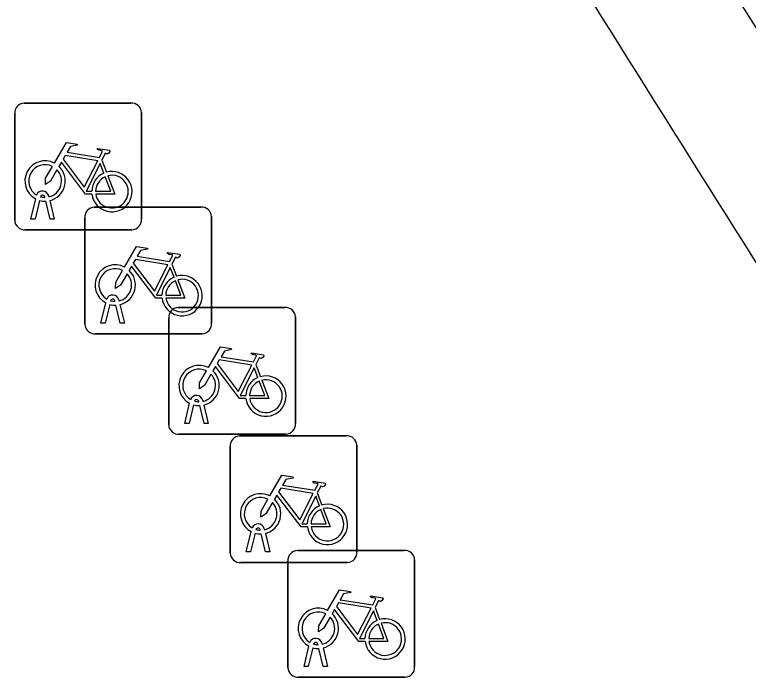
# Model space of a CAD drawing. Extents: x 160377 to 161131, y 383938 to 384853.
# Drawn here: x 161069.91 to 161075.69, y 384411.89 to 384417.15 of the extents above; entities that cross this region are included whole.
import ezdxf

# ---------------------------------------------------------------- set-up
doc = ezdxf.new("R2010")
doc.units = 0
for name, color, linetype in [('IMGEO_Fietsenrek', 7, 'Continuous'), ('IMGEO_Fietspad_gesloten', 7, 'Continuous'), ('IMGEO_Fietspad_open', 7, 'Continuous'), ('IMGEO_Voetpad_open', 7, 'Continuous')]:
    doc.layers.add(name, color=color, linetype=linetype)

msp = doc.modelspace()

# ---------------------------------------------------------------- linework, layer by layer
at = {"layer": 'IMGEO_Fietsenrek'}
for p, q in [((161069.9849, 384416.4535), (161070.8258, 384416.4535)), ((161070.8258, 384416.4535), (161069.9849, 384416.4535)), ((161069.9105, 384415.5289), (161069.9105, 384416.3698)), ((161069.9105, 384416.3698), (161069.9105, 384415.5289)), ((161070.9095, 384416.3791), (161070.9095, 384415.5382)), ((161070.9095, 384415.5382), (161070.9095, 384416.3791)), ((161070.5972, 384416.0032), (161070.6335, 384415.908)), ((161070.1479, 384415.7099), (161070.1469, 384415.7142)), ((161070.1786, 384415.7214), (161070.1804, 384415.7135)), ((161070.0375, 384415.5383), (161070.0758, 384415.6983)), ((161070.1062, 384415.6861), (161070.0709, 384415.5383)), ((161070.189, 384415.5383), (161070.1551, 384415.68)), ((161070.1874, 384415.6843), (161070.2224, 384415.5383)), ((161070.5379, 384415.6335), (161071.3788, 384415.6335)), ((161071.3788, 384415.6335), (161070.5379, 384415.6335)), ((161070.0709, 384415.5383), (161070.0375, 384415.5383)), ((161070.2224, 384415.5383), (161070.189, 384415.5383)), ((161070.4635, 384414.7089), (161070.4635, 384415.5498)), ((161070.4635, 384415.5498), (161070.4635, 384414.7089)), ((161071.4625, 384415.5591), (161071.4625, 384414.7182)), ((161071.4625, 384414.7182), (161071.4625, 384415.5591)), ((161070.8351, 384415.4545), (161069.9942, 384415.4545)), ((161069.9942, 384415.4545), (161070.8351, 384415.4545)), ((161071.1502, 384415.1832), (161071.1865, 384415.088)), ((161070.7009, 384414.8899), (161070.6999, 384414.8942)), ((161070.7316, 384414.9014), (161070.7334, 384414.8935)), ((161070.5905, 384414.7183), (161070.6288, 384414.8783)), ((161070.6592, 384414.8661), (161070.6239, 384414.7183)), ((161070.742, 384414.7183), (161070.7081, 384414.86)), ((161070.7404, 384414.8643), (161070.7754, 384414.7183)), ((161071.1989, 384414.8415), (161072.0398, 384414.8415)), ((161072.0398, 384414.8415), (161071.1989, 384414.8415)), ((161070.6239, 384414.7183), (161070.5905, 384414.7183)), ((161070.7754, 384414.7183), (161070.742, 384414.7183)), ((161071.1245, 384413.9169), (161071.1245, 384414.7578)), ((161071.1245, 384414.7578), (161071.1245, 384413.9169)), ((161072.1235, 384414.7671), (161072.1235, 384413.9262)), ((161072.1235, 384413.9262), (161072.1235, 384414.7671)), ((161071.3881, 384414.6345), (161070.5472, 384414.6345)), ((161070.5472, 384414.6345), (161071.3881, 384414.6345)), ((161071.8112, 384414.3912), (161071.8475, 384414.296)), ((161071.2515, 384413.9263), (161071.2898, 384414.0863)), ((161071.3619, 384414.0979), (161071.3609, 384414.1022)), ((161071.3926, 384414.1094), (161071.3944, 384414.1015)), ((161071.3202, 384414.0741), (161071.2849, 384413.9263)), ((161071.403, 384413.9263), (161071.3691, 384414.068)), ((161071.4014, 384414.0723), (161071.4364, 384413.9263)), ((161071.2849, 384413.9263), (161071.2515, 384413.9263)), ((161071.4364, 384413.9263), (161071.403, 384413.9263)), ((161072.0491, 384413.8425), (161071.2082, 384413.8425)), ((161071.2082, 384413.8425), (161072.0491, 384413.8425)), ((161071.6839, 384413.8295), (161072.5248, 384413.8295)), ((161072.5248, 384413.8295), (161071.6839, 384413.8295)), ((161071.6095, 384412.9049), (161071.6095, 384413.7458)), ((161071.6095, 384413.7458), (161071.6095, 384412.9049)), ((161072.6085, 384413.7551), (161072.6085, 384412.9142)), ((161072.6085, 384412.9142), (161072.6085, 384413.7551)), ((161072.2962, 384413.3792), (161072.3325, 384413.284)), ((161071.8776, 384413.0974), (161071.8794, 384413.0895)), ((161071.7365, 384412.9143), (161071.7748, 384413.0743)), ((161071.8052, 384413.0621), (161071.7699, 384412.9143)), ((161071.8469, 384413.0859), (161071.8459, 384413.0902)), ((161071.888, 384412.9143), (161071.8541, 384413.056)), ((161071.8864, 384413.0603), (161071.9214, 384412.9143)), ((161072.1389, 384412.9265), (161072.9798, 384412.9265)), ((161072.9798, 384412.9265), (161072.1389, 384412.9265)), ((161071.7699, 384412.9143), (161071.7365, 384412.9143)), ((161071.9214, 384412.9143), (161071.888, 384412.9143)), ((161072.5341, 384412.8305), (161071.6932, 384412.8305)), ((161071.6932, 384412.8305), (161072.5341, 384412.8305)), ((161072.0645, 384412.0019), (161072.0645, 384412.8428)), ((161072.0645, 384412.8428), (161072.0645, 384412.0019)), ((161073.0635, 384412.8521), (161073.0635, 384412.0112)), ((161073.0635, 384412.0112), (161073.0635, 384412.8521)), ((161072.7512, 384412.4762), (161072.7875, 384412.381)), ((161072.3019, 384412.1829), (161072.3009, 384412.1872)), ((161072.3326, 384412.1944), (161072.3344, 384412.1865)), ((161072.1915, 384412.0113), (161072.2298, 384412.1713)), ((161072.2602, 384412.1591), (161072.2249, 384412.0113)), ((161072.343, 384412.0113), (161072.3091, 384412.153)), ((161072.3414, 384412.1573), (161072.3764, 384412.0113)), ((161072.2249, 384412.0113), (161072.1915, 384412.0113)), ((161072.3764, 384412.0113), (161072.343, 384412.0113)), ((161072.9891, 384411.9275), (161072.1482, 384411.9275)), ((161072.1482, 384411.9275), (161072.9891, 384411.9275))]:
    msp.add_line(p, q, dxfattribs=at)
for points in [[(161070.2231, 384415.9802), (161070.3178, 384416.1437), (161070.404, 384416.1299), (161070.4057, 384416.1212), (161070.3496, 384416.1103), (161070.3234, 384416.065), (161070.5786, 384416.0242)], [(161070.5786, 384416.0242), (161070.6036, 384416.073), (161070.5985, 384416.077), (161070.5753, 384416.0807), (161070.5626, 384416.0882), (161070.5616, 384416.0913), (161070.5638, 384416.0959), (161070.6586, 384416.0808), (161070.6609, 384416.0705), (161070.6515, 384416.0581), (161070.6391, 384416.0517), (161070.6246, 384416.0579), (161070.5972, 384416.0032)], [(161070.5657, 384415.999), (161070.3089, 384416.04), (161070.2922, 384416.0112), (161070.4592, 384415.7909), (161070.5657, 384415.999)], [(161070.2438, 384415.9277), (161070.1922, 384415.8385), (161070.1523, 384415.8125), (161070.1535, 384415.86), (161070.208, 384415.9542)], [(161070.5188, 384415.7355), (161070.4691, 384415.7356), (161070.2784, 384415.9873), (161070.2594, 384415.9545)], [(161070.6137, 384415.901), (161070.5844, 384415.9778), (161070.475, 384415.7597), (161070.5177, 384415.7596)], [(161070.6442, 384415.8798), (161070.6992, 384415.7352), (161070.5491, 384415.7355)], [(161070.5477, 384415.7595), (161070.6676, 384415.7593), (161070.6244, 384415.8729)], [(161070.7761, 384415.1602), (161070.8708, 384415.3237), (161070.957, 384415.3099), (161070.9587, 384415.3012), (161070.9026, 384415.2903), (161070.8764, 384415.245), (161071.1316, 384415.2042)], [(161071.1316, 384415.2042), (161071.1566, 384415.253), (161071.1515, 384415.257), (161071.1283, 384415.2607), (161071.1156, 384415.2682), (161071.1146, 384415.2713), (161071.1168, 384415.2759), (161071.2116, 384415.2608), (161071.2139, 384415.2505), (161071.2045, 384415.2381), (161071.1921, 384415.2317), (161071.1776, 384415.2379), (161071.1502, 384415.1832)], [(161071.1187, 384415.179), (161070.8619, 384415.22), (161070.8452, 384415.1912), (161071.0122, 384414.9709), (161071.1187, 384415.179)], [(161070.7968, 384415.1077), (161070.7452, 384415.0185), (161070.7053, 384414.9925), (161070.7065, 384415.04), (161070.761, 384415.1342)], [(161071.0718, 384414.9155), (161071.0221, 384414.9156), (161070.8314, 384415.1673), (161070.8124, 384415.1345)], [(161071.1667, 384415.081), (161071.1374, 384415.1578), (161071.028, 384414.9397), (161071.0707, 384414.9396)], [(161071.1007, 384414.9395), (161071.2206, 384414.9393), (161071.1774, 384415.0529)], [(161071.1972, 384415.0598), (161071.2522, 384414.9152), (161071.1021, 384414.9155)], [(161071.4371, 384414.3682), (161071.5318, 384414.5317), (161071.618, 384414.5179), (161071.6197, 384414.5092), (161071.5636, 384414.4983), (161071.5374, 384414.453), (161071.7926, 384414.4122)], [(161071.7797, 384414.387), (161071.5229, 384414.428), (161071.5062, 384414.3992), (161071.6732, 384414.1789), (161071.7797, 384414.387)], [(161071.7926, 384414.4122), (161071.8176, 384414.461), (161071.8125, 384414.465), (161071.7893, 384414.4687), (161071.7766, 384414.4762), (161071.7756, 384414.4793), (161071.7778, 384414.4839), (161071.8726, 384414.4688), (161071.8749, 384414.4585), (161071.8655, 384414.4461), (161071.8531, 384414.4397), (161071.8386, 384414.4459), (161071.8112, 384414.3912)], [(161071.7328, 384414.1235), (161071.6831, 384414.1236), (161071.4924, 384414.3753), (161071.4734, 384414.3425)], [(161071.4578, 384414.3157), (161071.4062, 384414.2265), (161071.3663, 384414.2005), (161071.3675, 384414.248), (161071.422, 384414.3422)], [(161071.8277, 384414.289), (161071.7984, 384414.3658), (161071.689, 384414.1477), (161071.7317, 384414.1476)], [(161071.7617, 384414.1475), (161071.8816, 384414.1473), (161071.8384, 384414.2609)], [(161071.8582, 384414.2678), (161071.9132, 384414.1232), (161071.7631, 384414.1235)], [(161071.9221, 384413.3562), (161072.0168, 384413.5197), (161072.103, 384413.5059), (161072.1047, 384413.4972), (161072.0486, 384413.4863), (161072.0224, 384413.441), (161072.2776, 384413.4002)], [(161072.2776, 384413.4002), (161072.3026, 384413.449), (161072.2975, 384413.453), (161072.2743, 384413.4567), (161072.2616, 384413.4642), (161072.2606, 384413.4673), (161072.2628, 384413.4719), (161072.3576, 384413.4568), (161072.3599, 384413.4465), (161072.3505, 384413.4341), (161072.3381, 384413.4277), (161072.3236, 384413.4339), (161072.2962, 384413.3792)], [(161072.2647, 384413.375), (161072.0079, 384413.416), (161071.9912, 384413.3872), (161072.1582, 384413.1669), (161072.2647, 384413.375)], [(161071.9428, 384413.3037), (161071.8912, 384413.2145), (161071.8513, 384413.1885), (161071.8525, 384413.236), (161071.907, 384413.3302)], [(161072.2178, 384413.1115), (161072.1681, 384413.1116), (161071.9774, 384413.3633), (161071.9584, 384413.3305)], [(161072.3127, 384413.277), (161072.2834, 384413.3538), (161072.174, 384413.1357), (161072.2167, 384413.1356)], [(161072.2467, 384413.1355), (161072.3666, 384413.1353), (161072.3234, 384413.2489)], [(161072.3432, 384413.2558), (161072.3982, 384413.1112), (161072.2481, 384413.1115)], [(161072.3771, 384412.4532), (161072.4718, 384412.6167), (161072.558, 384412.6029), (161072.5597, 384412.5942), (161072.5036, 384412.5833), (161072.4774, 384412.538), (161072.7326, 384412.4972)], [(161072.7326, 384412.4972), (161072.7576, 384412.546), (161072.7525, 384412.55), (161072.7293, 384412.5537), (161072.7166, 384412.5612), (161072.7156, 384412.5643), (161072.7178, 384412.5689), (161072.8126, 384412.5538), (161072.8149, 384412.5435), (161072.8055, 384412.5311), (161072.7931, 384412.5247), (161072.7786, 384412.5309), (161072.7512, 384412.4762)], [(161072.7197, 384412.472), (161072.4629, 384412.513), (161072.4462, 384412.4842), (161072.6132, 384412.2639), (161072.7197, 384412.472)], [(161072.3978, 384412.4007), (161072.3462, 384412.3115), (161072.3063, 384412.2855), (161072.3075, 384412.333), (161072.362, 384412.4272)], [(161072.6728, 384412.2085), (161072.6231, 384412.2086), (161072.4324, 384412.4603), (161072.4134, 384412.4275)], [(161072.7677, 384412.374), (161072.7384, 384412.4508), (161072.629, 384412.2327), (161072.6717, 384412.2326)], [(161072.7017, 384412.2325), (161072.8216, 384412.2323), (161072.7784, 384412.3459)], [(161072.7982, 384412.3528), (161072.8532, 384412.2082), (161072.7031, 384412.2085)]]:
    msp.add_lwpolyline(points, dxfattribs=at)
for centre, radius, start, end in [((161069.9882, 384416.3756), 0.0779, 92.4484, 184.28452), ((161069.9882, 384416.3756), 0.0779, 92.4484, 184.28452), ((161070.8316, 384416.3758), 0.0779, 2.4484, 94.28452), ((161070.8316, 384416.3758), 0.0779, 2.4484, 94.28452), ((161070.1501, 384415.8389), 0.159, 62.67661, 242.13685), ((161070.1501, 384415.8389), 0.129, 63.31916, 238.90302), ((161070.1501, 384415.8389), 0.159, 283.5766, 46.60424), ((161070.1501, 384415.8389), 0.129, 283.60429, 43.43025), ((161070.6767, 384415.7549), 0.159, 113.3408, 178.32165), ((161070.6767, 384415.7549), 0.159, 187.0065, 105.77075), ((161070.6767, 384415.7549), 0.129, 188.67146, 104.58832), ((161070.6767, 384415.7549), 0.129, 113.92302, 177.95563), ((161070.1299, 384415.7103), 0.0499, 12.8025, 158.69338), ((161070.1299, 384415.7103), 0.0174, 12.8025, 163.45023), ((161070.1501, 384415.8389), 0.129, 253.41502, 269.02044), ((161070.1501, 384415.8389), 0.159, 253.99666, 271.78671), ((161070.5412, 384415.5556), 0.0779, 92.4484, 184.28452), ((161070.5412, 384415.5556), 0.0779, 92.4484, 184.28452), ((161071.3846, 384415.5558), 0.0779, 2.4484, 94.28452), ((161071.3846, 384415.5558), 0.0779, 2.4484, 94.28452), ((161069.9884, 384415.5322), 0.0779, 182.4484, 274.28452), ((161069.9884, 384415.5322), 0.0779, 182.4484, 274.28452), ((161070.8318, 384415.5324), 0.0779, 272.4484, 4.28452), ((161070.8318, 384415.5324), 0.0779, 272.4484, 4.28452), ((161070.7031, 384415.0189), 0.159, 62.67661, 242.13685), ((161070.7031, 384415.0189), 0.129, 63.31916, 238.90302), ((161070.7031, 384415.0189), 0.159, 283.5766, 46.60424), ((161070.7031, 384415.0189), 0.129, 283.60429, 43.43025), ((161071.2297, 384414.9349), 0.159, 113.3408, 178.32165), ((161071.2297, 384414.9349), 0.159, 187.0065, 105.77075), ((161071.2297, 384414.9349), 0.129, 188.67146, 104.58832), ((161071.2297, 384414.9349), 0.129, 113.92302, 177.95563), ((161070.6829, 384414.8903), 0.0499, 12.8025, 158.69338), ((161070.6829, 384414.8903), 0.0174, 12.8025, 163.45023), ((161070.7031, 384415.0189), 0.129, 253.41502, 269.02044), ((161070.7031, 384415.0189), 0.159, 253.99666, 271.78671), ((161071.2022, 384414.7636), 0.0779, 92.4484, 184.28452), ((161071.2022, 384414.7636), 0.0779, 92.4484, 184.28452), ((161072.0456, 384414.7638), 0.0779, 2.4484, 94.28452), ((161072.0456, 384414.7638), 0.0779, 2.4484, 94.28452), ((161071.3848, 384414.7124), 0.0779, 272.4484, 4.28452), ((161071.3848, 384414.7124), 0.0779, 272.4484, 4.28452), ((161070.5414, 384414.7122), 0.0779, 182.4484, 274.28452), ((161070.5414, 384414.7122), 0.0779, 182.4484, 274.28452), ((161071.3641, 384414.2269), 0.159, 62.67661, 242.13685), ((161071.3641, 384414.2269), 0.129, 63.31916, 238.90302), ((161071.3641, 384414.2269), 0.129, 283.60429, 43.43025), ((161071.3641, 384414.2269), 0.159, 283.5766, 46.60424), ((161071.8907, 384414.1429), 0.159, 113.3408, 178.32165), ((161071.8907, 384414.1429), 0.159, 187.0065, 105.77075), ((161071.8907, 384414.1429), 0.129, 113.92302, 177.95563), ((161071.8907, 384414.1429), 0.129, 188.67146, 104.58832), ((161071.3439, 384414.0983), 0.0499, 12.8025, 158.69338), ((161071.3439, 384414.0983), 0.0174, 12.8025, 163.45023), ((161071.3641, 384414.2269), 0.129, 253.41502, 269.02044), ((161071.3641, 384414.2269), 0.159, 253.99666, 271.78671), ((161071.2024, 384413.9202), 0.0779, 182.4484, 274.28452), ((161071.2024, 384413.9202), 0.0779, 182.4484, 274.28452), ((161072.0458, 384413.9204), 0.0779, 272.4484, 4.28452), ((161072.0458, 384413.9204), 0.0779, 272.4484, 4.28452), ((161071.6872, 384413.7516), 0.0779, 92.4484, 184.28452), ((161071.6872, 384413.7516), 0.0779, 92.4484, 184.28452), ((161072.5306, 384413.7518), 0.0779, 2.4484, 94.28452), ((161072.5306, 384413.7518), 0.0779, 2.4484, 94.28452), ((161071.8491, 384413.2149), 0.159, 62.67661, 242.13685), ((161071.8491, 384413.2149), 0.129, 63.31916, 238.90302), ((161071.8491, 384413.2149), 0.159, 283.5766, 46.60424), ((161071.8491, 384413.2149), 0.129, 283.60429, 43.43025), ((161072.3757, 384413.1309), 0.159, 113.3408, 178.32165), ((161072.3757, 384413.1309), 0.159, 187.0065, 105.77075), ((161072.3757, 384413.1309), 0.129, 113.92302, 177.95563), ((161072.3757, 384413.1309), 0.129, 188.67146, 104.58832), ((161071.8289, 384413.0863), 0.0499, 12.8025, 158.69338), ((161071.8289, 384413.0863), 0.0174, 12.8025, 163.45023), ((161071.8491, 384413.2149), 0.159, 253.99666, 271.78671), ((161071.8491, 384413.2149), 0.129, 253.41502, 269.02044), ((161072.1422, 384412.8486), 0.0779, 92.4484, 184.28452), ((161072.1422, 384412.8486), 0.0779, 92.4484, 184.28452), ((161072.9856, 384412.8488), 0.0779, 2.4484, 94.28452), ((161072.9856, 384412.8488), 0.0779, 2.4484, 94.28452), ((161071.6874, 384412.9082), 0.0779, 182.4484, 274.28452), ((161071.6874, 384412.9082), 0.0779, 182.4484, 274.28452), ((161072.5308, 384412.9084), 0.0779, 272.4484, 4.28452), ((161072.5308, 384412.9084), 0.0779, 272.4484, 4.28452), ((161072.3041, 384412.3119), 0.159, 62.67661, 242.13685), ((161072.3041, 384412.3119), 0.129, 63.31916, 238.90302), ((161072.3041, 384412.3119), 0.159, 283.5766, 46.60424), ((161072.3041, 384412.3119), 0.129, 283.60429, 43.43025), ((161072.8307, 384412.2279), 0.159, 113.3408, 178.32165), ((161072.8307, 384412.2279), 0.159, 187.0065, 105.77075), ((161072.8307, 384412.2279), 0.129, 113.92302, 177.95563), ((161072.8307, 384412.2279), 0.129, 188.67146, 104.58832), ((161072.2839, 384412.1833), 0.0499, 12.8025, 158.69338), ((161072.2839, 384412.1833), 0.0174, 12.8025, 163.45023), ((161072.3041, 384412.3119), 0.129, 253.41502, 269.02044), ((161072.3041, 384412.3119), 0.159, 253.99666, 271.78671), ((161072.1424, 384412.0052), 0.0779, 182.4484, 274.28452), ((161072.1424, 384412.0052), 0.0779, 182.4484, 274.28452), ((161072.9858, 384412.0054), 0.0779, 272.4484, 4.28452), ((161072.9858, 384412.0054), 0.0779, 272.4484, 4.28452)]:
    msp.add_arc(centre, radius, start, end, dxfattribs=at)
at = {"layer": 'IMGEO_Fietspad_gesloten'}
msp.add_arc((161359.8773, 384595.3289), 335.4262, 210.522443, 213.287988, dxfattribs=at)
at = {"layer": 'IMGEO_Fietspad_open'}
for centre, radius, start, end in [((161359.8773, 384595.3289), 335.4262, 210.522443, 213.287988), ((161415.2707, 384630.1791), 401.8565, 211.647376, 212.836666)]:
    msp.add_arc(centre, radius, start, end, dxfattribs=at)
at = {"layer": 'IMGEO_Voetpad_open'}
msp.add_arc((161415.2707, 384630.1791), 401.8565, 211.647376, 212.836666, dxfattribs=at)

doc.saveas('drawing.dxf')
